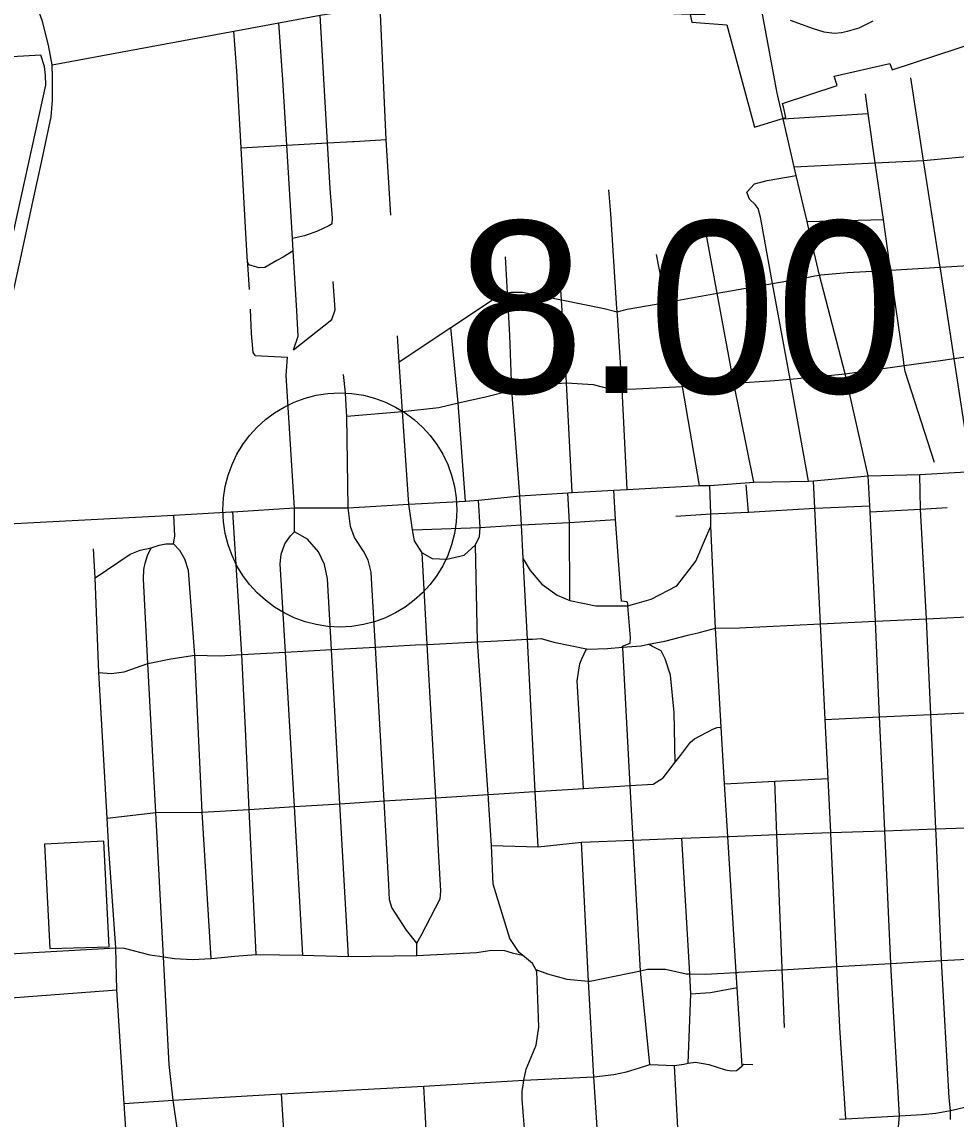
# Model space of a CAD drawing. Extents: x 1659811 to 1934326, y 644115 to 934867.
# Drawn here: x 1802180 to 1808166, y 708432 to 715463 of the extents above; entities that cross this region are included whole.
import ezdxf

# ---------------------------------------------------------------- set-up
doc = ezdxf.new("R2010")
doc.units = 0
for name, color, linetype in [('Default', 7, 'Continuous'), ('GM_X_City_Street', 7, 'Continuous'), ('GM_X_Corporation', 7, 'Continuous'), ('GM_X_US_Route', 7, 'Continuous')]:
    doc.layers.add(name, color=color, linetype=linetype)

msp = doc.modelspace()

# ---------------------------------------------------------------- linework, layer by layer
at = {"layer": 'Default'}
msp.add_circle((1804216.9, 712335.6), 750, dxfattribs=at)
at = {"layer": 'GM_X_City_Street'}
for points in [[(1801783.4, 712231.7), (1801887.9, 712659.7), (1801997.9, 713163.1), (1802166.2, 713923.2), (1802256.5, 714341), (1802306.7, 714573.8), (1802366, 714854.1), (1802375.2, 714962.6), (1802376.2, 715028.5), (1802376.2, 715109.6), (1802372.8, 715188.8), (1802350.8, 715313.4), (1802311.5, 715466.5), (1802266.9, 715592.7), (1802098.4, 715964.8), (1801848.6, 716523.8), (1801702.5, 716856.8), (1801227.1, 717912.4), (1800951, 718529.6), (1800948.6, 718535.3)], [(1807019.5, 715006.1), (1806926.5, 715501.3), (1806913, 715566.4), (1806834.4, 715930.5), (1806723, 716408.4), (1806693.9, 716532.9), (1806664.5, 716613.1), (1806648.4, 716652.2)], [(1802372.8, 715188.8), (1803537.7, 715403.4), (1803826.4, 715456.6), (1804091.1, 715505.3), (1804388, 715552.9), (1804476.2, 715560.9), (1804612.5, 715581), (1805350.5, 715556.9), (1806459.3, 715513.4), (1806557.9, 715510.8)], [(1804544, 714223.7), (1804514.8, 714708.5), (1804476.2, 715560.9)], [(1804166.7, 714168.7), (1804170.3, 714206.4), (1804155.6, 714395.6), (1804138.6, 714687.3), (1804091.1, 715505.3)], [(1803918.9, 713362.7), (1803950.6, 713449.5), (1803940.7, 713612.1), (1803917.6, 713996.3), (1803912.7, 714075.9), (1803876.8, 714672.5), (1803851.6, 715091.6), (1803826.4, 715456.6)], [(1807101.9, 715474.4), (1807249.6, 715420.5), (1807319, 715400.5), (1807386.9, 715390.7), (1807431.8, 715395.3), (1807470, 715403.1), (1807543.9, 715424.8), (1807635, 715469.1)], [(1803625.9, 713925), (1803614, 714107.9), (1803584.1, 714656.1), (1803557.4, 715147.6), (1803537.7, 715403.4)], [(1808067, 713869), (1808067, 713869), (1808063.4, 713892.2), (1807957.9, 714575.8), (1807876.3, 715104.9)], [(1807602.4, 712554.9), (1807455.8, 713208.1), (1807290.3, 713840.2), (1807248.8, 714020.9), (1807210.9, 714183.5), (1807142, 714479.2), (1807129, 714534.6), (1807057.3, 714842.2), (1807021, 714998), (1807019.5, 715006.1)], [(1807828.2, 713300.6), (1807746.4, 713873.2), (1807700.1, 714196.4), (1807648.1, 714560.4), (1807603, 714875.5), (1807584.7, 715003.1)], [(1807057.3, 714842.2), (1807603, 714875.5)], [(1803584.1, 714656.1), (1803876.8, 714672.5), (1804138.6, 714687.3), (1804299.8, 714696.4)], [(1804299.8, 714696.4), (1804308, 714696.8), (1804514.8, 714708.5)], [(1807129, 714534.6), (1807648.1, 714560.4), (1807957.9, 714575.8), (1808322.1, 714608.5), (1808660.9, 714625.7), (1808854.5, 714631.1)], [(1806824.8, 714371.3), (1806873.2, 714425.8), (1806955.8, 714446.7), (1807142, 714479.2)], [(1805990.3, 713660.3), (1805953.6, 714233.3), (1805941.5, 714386)], [(1806925, 714142.6), (1806912.3, 714212.2), (1806897.9, 714266.8), (1806878.6, 714293.5), (1806841.5, 714326.7), (1806824.8, 714371.3)], [(1804166.7, 714168.7), (1804145.4, 714155.6), (1804073.9, 714121.8), (1803990.3, 714091.7), (1803912.7, 714075.9)], [(1806870.4, 712512.9), (1806741.6, 713147.8), (1806635.3, 713723.9), (1806555.9, 714154.5)], [(1807210.9, 714183.5), (1807700.1, 714196.4)], [(1807221.1, 712520.9), (1807101.7, 713174.7), (1806990, 713786.9), (1806925.2, 714141.3), (1806925, 714142.6)], [(1803917.6, 713996.3), (1803853, 713956), (1803813.4, 713935), (1803736.2, 713889), (1803700.1, 713888.2), (1803655.6, 713899.2), (1803633.4, 713906.7), (1803625.9, 713925)], [(1805370.6, 712426.6), (1805319.5, 713104.2), (1805307.2, 713453.6), (1805291.2, 713727.6), (1805277.7, 713957.5)], [(1806521.5, 712492.3), (1806412.9, 713127.8), (1806306.7, 713665.6), (1806246, 713972.9)], [(1807210.4, 713826.1), (1807261.4, 713835.1), (1807290.3, 713840.2), (1807298.2, 713841.6), (1807469, 713856.7), (1807746.4, 713873.2), (1808063.4, 713892.2), (1808390.6, 713911.7), (1808746.8, 713933), (1808930.5, 713943.9), (1809203.2, 713960.2), (1809472.4, 713976.3), (1809513.8, 713978.1), (1809737.5, 713988)], [(1803637.4, 713748.5), (1803626.9, 713909.4), (1803625.9, 713925)], [(1808265.5, 712581.7), (1808153.8, 713306.1), (1808067, 713869)], [(1804164.7, 713557), (1804187.6, 713618.8), (1804173.9, 713799.6)], [(1804596.9, 713285.6), (1804928, 713505.4), (1805195.4, 713682.8), (1805264.8, 713722.9), (1805291.2, 713727.6), (1805313.1, 713731.5), (1805387.2, 713731.3), (1805637.1, 713681.9), (1805911.2, 713627.6), (1805993.8, 713606), (1806057.3, 713621.3), (1806306.7, 713665.6), (1806635.3, 713723.9), (1806990, 713786.9), (1807210.4, 713826.1)], [(1805705.8, 712447.4), (1805669.6, 713150.9), (1805637.1, 713681.9), (1805629, 713814.4)], [(1806058.8, 712467.4), (1806026.9, 713109.8), (1805995.2, 713582.9), (1805993.8, 713606), (1805990.6, 713655.7), (1805990.3, 713660.3)], [(1803674, 713324.8), (1803662.2, 713345), (1803649.8, 713465.5), (1803643.8, 713622)], [(1803918.9, 713362.7), (1804164.7, 713557)], [(1804659.5, 712371.7), (1804618.8, 712965.9), (1804596.9, 713285.6), (1804585.5, 713451.9)], [(1805021.8, 712392.8), (1804974.3, 713022.5), (1804928, 713505.4)], [(1803674, 713324.8), (1803882, 713315.5)], [(1803925.8, 712348.8), (1803873.5, 713197.7), (1803882, 713315.5)], [(1804260.7, 712936.2), (1804618.8, 712965.9), (1804850.6, 712992.6), (1804974.3, 713022.5), (1805150.6, 713059.6), (1805319.5, 713104.2), (1805461.7, 713127.1), (1805575.7, 713143.1), (1805669.6, 713150.9), (1805841.1, 713139.4), (1805964.1, 713108.3), (1806026.9, 713109.8), (1806116.5, 713111.9), (1806412.9, 713127.8), (1806598.3, 713137.8), (1806741.6, 713147.8), (1807003.9, 713166), (1807101.7, 713174.7), (1807455.8, 713208.1), (1807834, 713260.3), (1808065.7, 713293.3), (1808153.8, 713306.1), (1808474.7, 713353)], [(1808027.6, 712639), (1807839.3, 713223.4), (1807834, 713260.3), (1807828.2, 713300.6)], [(1804259, 712966.6), (1804252.3, 713085.6), (1804241.2, 713203.5)], [(1804270.2, 712349.1), (1804260.7, 712936.2), (1804259, 712966.6)], [(1807802.7, 708452.9), (1807802.7, 708452.9), (1807747, 709422.1), (1807746.7, 709428.8), (1807709.8, 710280.3), (1807699.4, 710519.3), (1807675, 711009), (1807649.8, 711622.6), (1807614.5, 712324.2), (1807612.3, 712362.1), (1807602.4, 712554.9)], [(1808130, 708430.2), (1808130.8, 708488), (1808122.4, 708568.2), (1808073, 709447.5), (1808038.1, 710255.1), (1808036.4, 710292.2), (1808003.3, 711024.4), (1807975.6, 711638.4), (1807936.9, 712341.2), (1807933.8, 712562.4)], [(1806061.9, 711731.5), (1806060.7, 711745.7), (1806055.2, 711746.4), (1806022.4, 711750.9), (1805982.7, 712273.6), (1805971.6, 712462.4)], [(1806794.3, 708774.4), (1806763.4, 709272.3), (1806757.2, 709372.1), (1806703.3, 710243.7), (1806682.4, 710580.3), (1806661.3, 710943.6), (1806624.4, 711578.1), (1806595.1, 712230.9), (1806595.1, 712310.4), (1806587.6, 712492.2)], [(1806834.8, 712321.2), (1806820.5, 712497.6)], [(1807420.9, 709017.4), (1807420.7, 709021.6), (1807402.6, 709409.1), (1807365.2, 710213.5), (1807362.5, 710267.7), (1807345.6, 710615.7), (1807327.3, 710992.7), (1807297.4, 711605.4), (1807261.3, 712348), (1807252.8, 712522.8)], [(1805168.7, 710491.8), (1805167.3, 710512.5), (1805100, 711490.8), (1805085.7, 712113.1), (1805110.9, 712164.6), (1805116.9, 712222.9), (1805104.7, 712397.7)], [(1805487, 710177.4), (1805468.8, 710531.4), (1805418.4, 711506.8), (1805391.8, 712023.1), (1805381, 712240.4), (1805370.6, 712426.6)], [(1805689.9, 711755.4), (1805688.2, 712256), (1805677.8, 712445.8)], [(1803680.6, 709486.8), (1803636.8, 710416.9), (1803613.4, 710931.6), (1803588.1, 711409.1), (1803532.2, 712324.5)], [(1804271.9, 709474), (1804217.8, 710453.2), (1804163.2, 711440.9), (1804138.2, 711893.4), (1804118.5, 711985.3), (1804079.1, 712067.7), (1804009.3, 712147.9), (1803926.7, 712195.9), (1803925.8, 712348.8)], [(1804709.7, 709560.2), (1804643.6, 709642.2), (1804551, 709789), (1804536.1, 709837.5), (1804530.4, 709931.9), (1804500.3, 710470.8), (1804445.3, 711456.5), (1804422.9, 711858.8), (1804416.8, 711936.7), (1804398.6, 712013.9), (1804367.8, 712070.8), (1804311.8, 712158.5), (1804285.5, 712229.3), (1804270.2, 712349.1)], [(1804709.4, 709479.8), (1804709.7, 709560.2), (1804738.7, 709609), (1804860, 709842.7), (1804864.9, 709895.1), (1804852, 710115.7), (1804831.3, 710491.5), (1804777.1, 711474.5), (1804744.8, 712061.6), (1804694.5, 712136.7), (1804682.6, 712208.6), (1804659.5, 712371.7)], [(1806595.1, 712310.4), (1806834.8, 712321.2), (1807261.3, 712348), (1807612.3, 712362.1)], [(1807614.5, 712324.2), (1807936.9, 712341.2), (1808108.6, 712351)], [(1803206.5, 708189.8), (1803173.4, 708376), (1803148.3, 708552.6), (1803122.8, 708783.1), (1803087.3, 709471.8), (1803038.3, 710396.4), (1802987, 711350.7), (1802958.5, 711892.7), (1802961.2, 711953.8), (1802969.3, 711994.5), (1802984.3, 712044.8), (1803007.4, 712093.7), (1803059, 712110), (1803101.1, 712118.1), (1803150, 712119.5), (1803159.5, 712168.4), (1803154, 712301.5)], [(1804682.6, 712208.6), (1805116.9, 712222.9), (1805381, 712240.4), (1805688.2, 712256)], [(1805688.2, 712256), (1805982.7, 712273.6)], [(1806370.4, 712296.5), (1806595.1, 712310.4)], [(1803980.6, 709483.5), (1803925.3, 710434.9), (1803867.8, 711424.6), (1803834.9, 711991), (1803841.6, 712051.8), (1803864.1, 712118.4), (1803900.1, 712169), (1803926.7, 712195.9)], [(1805391.8, 712023.1), (1805435.9, 711948.3), (1805511.9, 711860.1), (1805608.5, 711789.6), (1805689.9, 711755.4), (1805857.5, 711721.2), (1806062.7, 711721.1), (1806211.6, 711764.7), (1806376.1, 711848.9), (1806498.3, 712006.4), (1806553.6, 712137.5), (1806595.1, 712230.9)], [(1803392.8, 709462.3), (1803335.6, 710398.1), (1803288.5, 711405), (1803246.4, 711947), (1803223.3, 712020.3), (1803192.1, 712076), (1803150, 712119.5)], [(1804744.8, 712061.6), (1804807.9, 712023.9), (1804902.1, 712019.6), (1805013.1, 712046.9), (1805085.7, 712113.1)], [(1802734, 710204), (1802725.2, 710359.9), (1802672.3, 711293.8), (1802648.8, 711900.8), (1802637.9, 712085.6)], [(1802648.8, 711900.8), (1802872.9, 712051.6), (1802936.7, 712078.8), (1803007.4, 712093.7)], [(1806455.4, 711534.4), (1806513.2, 711548.6), (1806528.8, 711552.8), (1806624.4, 711578.1), (1806778.7, 711580.2), (1807297.4, 711605.4), (1807649.8, 711622.6), (1807975.6, 711638.4), (1808282.5, 711653.3), (1808286.7, 711653.5), (1808558.4, 711669.2), (1808932.1, 711713.9), (1809284.9, 711711.2), (1809295.4, 711711.7), (1809650.3, 711728.2), (1810010.5, 711774.3), (1810327.4, 711796.1)], [(1806029.4, 711451.3), (1806029.2, 711456.1), (1806028.8, 711463.8), (1806038.3, 711467.2), (1806076.6, 711481), (1806079.8, 711517.2), (1806062.7, 711721.1), (1806061.9, 711731.5)], [(1802672.3, 711293.8), (1802752.3, 711287.8), (1802834.8, 711297.8), (1802987, 711350.7), (1803133.7, 711380.6), (1803288.5, 711405), (1803445, 711401.2), (1803588.1, 711409.1), (1803867.8, 711424.6), (1804163.2, 711440.9), (1804445.3, 711456.5), (1804702.2, 711470.7), (1804777.1, 711474.5), (1805100, 711490.8), (1805228, 711497.2)], [(1805228, 711497.2), (1805305.7, 711501.2), (1805418.4, 711506.8), (1805451.2, 711508.5), (1805507.4, 711511.1), (1805589.1, 711489.1), (1805797.9, 711445.4), (1805806.7, 711443.6), (1805931.1, 711448.5), (1806029.2, 711456.1), (1806148.2, 711465.3), (1806195.3, 711474.8), (1806299.3, 711495.7), (1806455.4, 711534.4)], [(1805779.1, 710550.7), (1805737.5, 711240.6), (1805754.2, 711348.6), (1805767.1, 711382.4), (1805797.9, 711445.4)], [(1806203, 708781.8), (1806142.6, 709382.8), (1806096.8, 710220.2), (1806077.7, 710569.4), (1806029.4, 711451.3)], [(1806365.9, 710719.1), (1806358.3, 711036.8), (1806336.1, 711276.1), (1806302.5, 711381.3), (1806275.7, 711432.1), (1806220.2, 711461.5), (1806195.3, 711474.8)], [(1807327.3, 710992.7), (1807675, 711009), (1808003.3, 711024.4), (1808316.7, 711039), (1808593.3, 711052), (1808965, 711113.3), (1809325.9, 711086.3), (1809683, 711105.6), (1810046.9, 711172.8), (1810359.7, 711190)], [(1805305.1, 710521.1), (1805430, 710528.9), (1805468.8, 710531.4), (1805779.1, 710550.7), (1806077.7, 710569.4), (1806224.8, 710578.6), (1806288.8, 710619.6), (1806365.9, 710719.1), (1806399.8, 710762.9), (1806464.9, 710846.8), (1806490.4, 710869.5), (1806606.4, 710930.4), (1806635.2, 710941.2), (1806661.3, 710943.6)], [(1806682.4, 710580.3), (1807003.5, 710597.6), (1807345.6, 710615.7)], [(1807052.1, 709395.1), (1807051.9, 709400), (1807017.3, 710255.1), (1807003.5, 710597.6)], [(1802725.2, 710359.9), (1803038.3, 710396.4), (1803335.6, 710398.1), (1803636.8, 710416.9), (1803925.3, 710434.9), (1804217.8, 710453.2), (1804500.3, 710470.8), (1804831.3, 710491.5), (1805167.3, 710512.5), (1805305.1, 710521.1)], [(1805403.2, 708305), (1805404.4, 708317.3), (1805384.3, 708558.9), (1805386.2, 708608.2), (1805391.4, 708650.7), (1805396.6, 708681.9), (1805410.1, 708752.3), (1805474.9, 708906.4), (1805492.5, 709021.3), (1805478.5, 709380.6), (1805473.4, 709389.9), (1805451.3, 709430.2), (1805388.4, 709481.8), (1805365.5, 709500.6), (1805305.3, 709589.6), (1805199.2, 709936.7), (1805189.7, 710185.9), (1805169.5, 710480.6), (1805168.7, 710491.8)], [(1806713.1, 710244), (1806713.3, 710244.1), (1807017.3, 710255.1), (1807362.5, 710267.7), (1807709.8, 710280.3), (1808036.4, 710292.2), (1808357.5, 710303.9), (1808635, 710314), (1809002.6, 710313.8), (1809362.2, 710340.5), (1809722.6, 710353.6), (1810067.6, 710366.2), (1810386.1, 710377.8)], [(1805764.5, 710206.7), (1806096.8, 710220.2), (1806409, 710233), (1806703.3, 710243.7), (1806713.1, 710244)], [(1806448.7, 708791.3), (1806466.6, 709232.9), (1806459.1, 709363.3), (1806409, 710233)], [(1802858.4, 708170.7), (1802835.8, 708532.6), (1802787.4, 709261.2), (1802781.9, 709529.1), (1802734.7, 710192.3), (1802734, 710204)], [(1805189.7, 710185.9), (1805487, 710177.4), (1805764.5, 710206.7)], [(1805867.1, 708344.3), (1805843.7, 708703.3), (1805811.3, 709316.8), (1805764.5, 710206.7)], [(1806772.9, 709373), (1807052.3, 709389), (1807402.6, 709409.1), (1807746.7, 709428.8), (1808073, 709447.5), (1808404, 709466.5), (1808681.9, 709482.4), (1808688.4, 709482.8), (1809068.9, 709514.9), (1809402, 709522.5), (1809765.2, 709542.6), (1810118.9, 709562.3), (1810432.2, 709579.7)], [(1802064.5, 709488.5), (1802781.9, 709529.1), (1802835, 709527.7), (1802998.7, 709485.5), (1803064.3, 709475.3)], [(1803064.3, 709475.3), (1803087.3, 709471.8), (1803156.9, 709460.9), (1803272.8, 709455.4), (1803392.8, 709462.3), (1803541.1, 709475.6), (1803680.6, 709486.8), (1803980.6, 709483.5), (1804271.9, 709474), (1804709.4, 709479.8), (1805092.4, 709500.5), (1805190.5, 709514.7), (1805272.9, 709512.6), (1805321.4, 709497.6), (1805388.4, 709481.8)], [(1805473.4, 709389.9), (1805547.2, 709362), (1805672.4, 709328.7), (1805811.3, 709316.8), (1805821.2, 709316), (1806071, 709367.8), (1806142.6, 709382.8), (1806188.9, 709392.5), (1806303.3, 709393.1), (1806436.5, 709363.9), (1806459.1, 709363.3), (1806557, 709360.6), (1806757.2, 709372.1), (1806766.5, 709372.6), (1806772.9, 709373)], [(1807058.6, 709233.9), (1807058.5, 709236.6), (1807052.3, 709389), (1807052.1, 709395.1)], [(1802081.7, 709206.4), (1802787.4, 709261.2)], [(1806763.4, 709272.3), (1806591.4, 709241.3), (1806466.6, 709232.9)], [(1807067.3, 709018.9), (1807058.6, 709233.9)], [(1807419.1, 708431.3), (1807458.3, 708433.7), (1807802.7, 708452.9), (1807949.3, 708462.6), (1808035.5, 708469.8), (1808130.8, 708488), (1808176, 708498.8), (1808448.1, 708562.7), (1808730.9, 708630.9), (1809081.8, 708712.6), (1809112.3, 708720.2), (1809446.6, 708801.4), (1809807.8, 708886.5), (1810167.1, 708970.7), (1810476.2, 709042.7), (1810829.4, 709130.4), (1811127.2, 709199.8), (1811446.2, 709272.4)], [(1807458.3, 708433.7), (1807420.9, 709017.4)], [(1805799.3, 708701.2), (1805843.7, 708703.3), (1805972.1, 708718.4), (1806053, 708734.6), (1806136.6, 708760.6), (1806203, 708781.8), (1806361.9, 708776.6), (1806421.7, 708784.4), (1806448.7, 708791.3), (1806495.2, 708796.8), (1806581.8, 708782.7), (1806689, 708746.9), (1806727.3, 708741.7), (1806759.3, 708744.4), (1806777.1, 708758.9), (1806794.3, 708774.4), (1806804.7, 708783.7), (1806862.9, 708782.9)], [(1806382.7, 708373.8), (1806361.9, 708776.6)], [(1802835.8, 708532.6), (1803148.3, 708552.6), (1803842.8, 708594.3), (1804756, 708643.8), (1805396.6, 708681.9), (1805799.3, 708701.2)], [(1803858.4, 708229.7), (1803863.6, 708256.6), (1803842.8, 708594.3)], [(1804775.1, 708283.5), (1804756, 708643.8)], [(1807606, 707144.2), (1807606, 707144.2), (1807739.8, 707741.9), (1807742.3, 707781.1), (1807744.7, 707818), (1807802.7, 708452.9)]]:
    msp.add_lwpolyline(points, dxfattribs=at)
at = {"layer": 'GM_X_Corporation'}
msp.add_lwpolyline([(1806229, 716597.5), (1806472, 715461.5), (1806697.5, 715445.3), (1806873.8, 714789.6), (1807075.8, 714850.8), (1807059.4, 714918.1), (1807054.2, 714939.8), (1807404.3, 715054.8), (1807384.3, 715114.8), (1807740.5, 715196.7), (1807755.5, 715156.7), (1808596.3, 715431.1), (1808760.3, 715435), (1808827.6, 715436.6), (1809226.7, 715423.5), (1809527.7, 715442.1), (1809796.5, 715443), (1810143.8, 715479.1)], dxfattribs=at)
for points in [[(1800825.3, 714003.3), (1801022.3, 713993.9), (1802056, 713794.7), (1802110.8, 714046.6), (1802331.9, 715057.9), (1802330.6, 715119.8), (1802324, 715176.9), (1802300.7, 715249.4), (1801070.3, 715179.8)], [(1802324.7, 710194.4), (1802358.8, 709525), (1802738.7, 709536.3), (1802704.2, 710213.7)]]:
    msp.add_lwpolyline(points, close=True, dxfattribs=at)
at = {"layer": 'GM_X_US_Route'}
for points in [[(1807602.4, 712554.9), (1807933.8, 712562.4), (1808231.1, 712579.7), (1808265.5, 712581.7), (1808530.2, 712604.4), (1808611.6, 712609.2), (1808913, 712626), (1808960.2, 712628.7), (1809118.6, 712631.3), (1809250.3, 712638.9), (1809333.3, 712643.8), (1809624.5, 712667.8), (1809727.8, 712669.9), (1809970.4, 712682.5), (1810072.7, 712688.9), (1810276.3, 712703.6), (1810424, 712716.3), (1810630.7, 712720.5), (1810706.2, 712721.4), (1810941.9, 712740.5), (1810996.7, 712743.7), (1811256.2, 712755.3), (1811311, 712758.2)], [(1803520.4, 712323.8), (1803532.2, 712324.5), (1803925.8, 712348.8), (1804270.2, 712349.1), (1804659.5, 712371.7), (1805021.8, 712392.8), (1805104.7, 712397.7), (1805370.6, 712426.6), (1805677.8, 712445.8), (1805705.8, 712447.4), (1805971.6, 712462.4), (1806058.8, 712467.4), (1806521.5, 712492.3), (1806587.6, 712492.2), (1806870.4, 712512.9), (1807221.1, 712520.9), (1807252.8, 712522.8), (1807602.4, 712554.9)], [(1802256.1, 712255.8), (1803154, 712301.5), (1803520.4, 712323.8)], [(1801925.2, 712238.9), (1802256.1, 712255.8)]]:
    msp.add_lwpolyline(points, dxfattribs=at)

# ---------------------------------------------------------------- texts
at = {"layer": 'Default'}
msp.add_text('8.00', height=1100, dxfattribs=at).set_placement((1804966.9, 713085.6))

doc.saveas('drawing.dxf')
